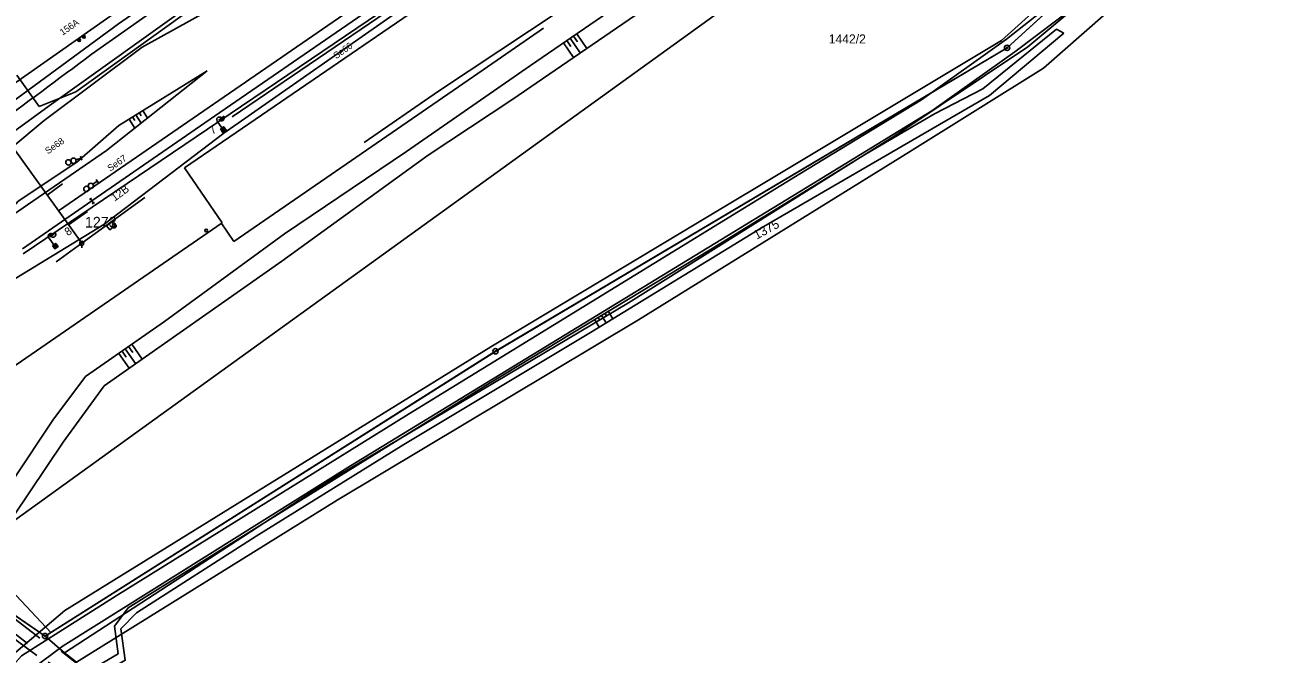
# Model space of a CAD drawing. Extents: x -469926 to -462499, y -1098642 to -1092733.
# Drawn here: x -466654.5 to -466422.2, y -1096366.2 to -1096248.2 of the extents above; entities that cross this region are included whole.
import ezdxf

# ---------------------------------------------------------------- set-up
doc = ezdxf.new("R2010")
doc.units = 0
for name, color, linetype in [('Vrstva 1', 7, 'Continuous'), ('Vrstva 10', 7, 'Continuous'), ('Vrstva 11', 7, 'Continuous'), ('Vrstva 12', 7, 'Continuous'), ('Vrstva 13', 7, 'Continuous'), ('Vrstva 14', 7, 'Continuous'), ('Vrstva 16', 7, 'Continuous'), ('Vrstva 17', 7, 'Continuous'), ('Vrstva 18', 7, 'Continuous'), ('Vrstva 24', 7, 'Continuous'), ('Vrstva 25', 7, 'Continuous'), ('Vrstva 44', 7, 'Continuous'), ('Vrstva 46', 7, 'Continuous'), ('Vrstva 48', 7, 'Continuous'), ('Vrstva 50', 7, 'Continuous'), ('Vrstva 51', 7, 'Continuous'), ('Vrstva 58', 7, 'Continuous'), ('Vrstva 6', 7, 'Continuous'), ('Vrstva 62', 7, 'Continuous'), ('Vrstva 7', 7, 'Continuous')]:
    doc.layers.add(name, color=color, linetype=linetype)

msp = doc.modelspace()

# ---------------------------------------------------------------- linework, layer by layer
at = {"layer": 'Vrstva 1'}
for p, q in [((-466664.14, -1096346.69), (-466358.35, -1096125.99)), ((-466404.88, -1096192.96), (-466470.37, -1096252.54)), ((-466449.84, -1096238.46), (-466466.47, -1096252.32)), ((-466463.54, -1096256.37), (-466447.26, -1096242.03)), ((-466470.37, -1096252.54), (-466566.25, -1096309.42)), ((-466466.47, -1096252.32), (-466491, -1096268.8)), ((-466488.66, -1096272.04), (-466463.54, -1096256.37)), ((-466491, -1096268.8), (-466541.3, -1096300.31)), ((-466539.45, -1096303.51), (-466488.66, -1096272.04)), ((-466541.3, -1096300.31), (-466597.89, -1096333.94)), ((-466595.94, -1096337.31), (-466539.45, -1096303.51)), ((-466566.25, -1096309.42), (-466649.63, -1096362.14)), ((-466597.89, -1096333.94), (-466647.06, -1096365.98)), ((-466644.8, -1096367.68), (-466595.94, -1096337.31)), ((-466649.63, -1096362.14), (-466664.14, -1096346.69)), ((-466650.69, -1096362.81), (-466671.59, -1096348.48)), ((-466649.63, -1096362.14), (-466650.69, -1096362.81)), ((-466647.06, -1096365.98), (-466650.69, -1096362.81)), ((-466644.8, -1096367.68), (-466647.06, -1096365.98))]:
    msp.add_line(p, q, dxfattribs=at)
for points in [[(-466642.03, -1096253.79), (-466617.64, -1096236.56), (-466594.77, -1096220.74), (-466588.76, -1096216.58), (-466567.67, -1096202.11), (-466555.65, -1096193.85), (-466544.25, -1096186.02), (-466519.18, -1096168.8), (-466512.38, -1096164.12), (-466497.19, -1096153.7), (-466470.68, -1096135.51), (-466445.6, -1096118.28), (-466418.38, -1096099.58), (-466393.01, -1096082.16), (-466363.69, -1096061.97), (-466337.95, -1096044.26), (-466319.7, -1096031.69), (-466273.68, -1096000.02), (-466244.38, -1095979.84), (-466229.08, -1095969.37), (-466210.14, -1095956.35), (-466188.73, -1095941.65)], [(-466654.92, -1096290.24), (-466641.91, -1096281.24), (-466618.93, -1096265.37), (-466593.14, -1096247.59), (-466544.71, -1096214.25), (-466520.52, -1096197.6), (-466496.72, -1096181.22), (-466475.84, -1096166.87), (-466451.26, -1096149.96), (-466419.89, -1096128.42), (-466395.45, -1096111.58), (-466367.86, -1096092.62), (-466339.3, -1096072.94), (-466310.33, -1096053.03), (-466285.91, -1096036.22), (-466253.67, -1096014.05), (-466229.58, -1095997.45), (-466200.77, -1095977.65), (-466186.05, -1095967.51)]]:
    msp.add_lwpolyline(points, dxfattribs=at)
msp.add_arc((-468444.28, -1093838.64), 3013.48, 306.29062, 306.73133, dxfattribs=at)
at = {"layer": 'Vrstva 10'}
msp.add_lwpolyline([(-466000, -1096005.55), (-466098.34, -1096031.49), (-466144.77, -1096044.92), (-466168.69, -1096048.68), (-466215.3, -1096059.17), (-466266.71, -1096076.01), (-466302.87, -1096101.62), (-466353.4, -1096142.82), (-466404.87, -1096192.96), (-466470.35, -1096252.52), (-466566.28, -1096309.44), (-466650.69, -1096362.8), (-466671.58, -1096348.49), (-466672.78, -1096349.74), (-466675.63, -1096352.9), (-466657.4, -1096366.97), (-466646.9, -1096375.84), (-466617.9, -1096393.84), (-466851.72, -1096546), (-466853.56, -1096558.72)], dxfattribs=at)
at = {"layer": 'Vrstva 11'}
for p, q in [((-466644.52, -1096251.17), (-466644.19, -1096250.85)), ((-466644.39, -1096251.31), (-466644.06, -1096250.98)), ((-466643.64, -1096250.55), (-466643.32, -1096250.23)), ((-466643.51, -1096250.69), (-466643.18, -1096250.36))]:
    msp.add_line(p, q, dxfattribs=at)
for centre in [(-466644.29, -1096251.08), (-466643.41, -1096250.46)]:
    msp.add_circle(centre, 0.25, dxfattribs=at)
at = {"layer": 'Vrstva 12'}
msp.add_lwpolyline([(-466639.17, -1096285.93), (-466638.21, -1096285.21), (-466637.6, -1096285.93), (-466638.54, -1096286.68)], close=True, dxfattribs=at)
at = {"layer": 'Vrstva 13'}
msp.add_line((-466652.26, -1096366.44), (-466673.61, -1096350.68), dxfattribs=at)
msp.add_line((-466652.26, -1096366.44), (-466673.61, -1096350.68), dxfattribs=at)
for points in [[(-466373.85, -1096231.22), (-466367.66, -1096216.39), (-466360.93, -1096195.74), (-466356.73, -1096179.97), (-466350.53, -1096165.76), (-466344.15, -1096151.67), (-466337.31, -1096141.24), (-466328.5, -1096130.69), (-466336.82, -1096135.76), (-466348.22, -1096144.87), (-466377.52, -1096173.78), (-466416.5, -1096209.74), (-466444.8, -1096235.05), (-466468.93, -1096253.28)], [(-466470.48, -1096250.91), (-466446.62, -1096232.06), (-466418.94, -1096208.02), (-466380.97, -1096173.05), (-466350.93, -1096142.62), (-466356.25, -1096141.16), (-466359.57, -1096141.05)], [(-466700, -1096433.09), (-466682.8, -1096421.15), (-466666.96, -1096406.05), (-466662.31, -1096398.14), (-466660.53, -1096388.68), (-466661.02, -1096379.44), (-466659.5, -1096371.36), (-466655.14, -1096366.53), (-466637.39, -1096355.26), (-466582.58, -1096321.2), (-466509.18, -1096276.13), (-466486.38, -1096262.3), (-466470.48, -1096250.91)], [(-466468.93, -1096253.28), (-466484.49, -1096264.33), (-466508.15, -1096278.85), (-466593.43, -1096330.92), (-466647.32, -1096364.62), (-466654.82, -1096370.23), (-466657.64, -1096376.4), (-466657.79, -1096383.92), (-466657.96, -1096393.58), (-466660.3, -1096402.69), (-466668.71, -1096412.27), (-466679.77, -1096422.53), (-466700, -1096436.32)]]:
    msp.add_lwpolyline(points, dxfattribs=at)
at = {"layer": 'Vrstva 14'}
msp.add_circle((-466620.48, -1096286.78), 0.25, dxfattribs=at)
at = {"layer": 'Vrstva 16'}
for p, q in [((-466637.75, -1096285.93), (-466637.7, -1096285.93)), ((-466643.82, -1096289.55), (-466643.82, -1096290.05))]:
    msp.add_line(p, q, dxfattribs=at)
for centre in [(-466637.73, -1096285.93), (-466643.82, -1096289.17)]:
    msp.add_circle(centre, 0.378, dxfattribs=at)
at = {"layer": 'Vrstva 18'}
for p, q in [((-466642.39, -1096280.96), (-466641.97, -1096280.69)), ((-466642.18, -1096280.82), (-466641.64, -1096281.67)), ((-466641.85, -1096281.8), (-466641.43, -1096281.53))]:
    msp.add_line(p, q, dxfattribs=at)
at = {"layer": 'Vrstva 24'}
for p, q in [((-466644.9, -1096273.54), (-466643.95, -1096273.22)), ((-466644.07, -1096272.87), (-466643.83, -1096273.58)), ((-466641.12, -1096277.23), (-466640.69, -1096277.84)), ((-466641.72, -1096278.12), (-466640.9, -1096277.54))]:
    msp.add_line(p, q, dxfattribs=at)
for centre, radius in [((-466470.37, -1096252.54), 0.5), ((-466470.37, -1096252.54), 0.1), ((-466646.32, -1096274.01), 0.5), ((-466645.37, -1096273.7), 0.5), ((-466642.94, -1096278.99), 0.5), ((-466642.12, -1096278.41), 0.5), ((-466566.25, -1096309.42), 0.5), ((-466566.25, -1096309.42), 0.1), ((-466650.69, -1096362.81), 0.5), ((-466650.69, -1096362.81), 0.1)]:
    msp.add_circle(centre, radius, dxfattribs=at)
at = {"layer": 'Vrstva 44'}
for p, q in [((-466536, -1096205.78), (-466648.17, -1096283.11)), ((-466624.57, -1096275.02), (-466534.86, -1096213.62)), ((-466663.73, -1096264.34), (-466597.05, -1096217.45)), ((-466557.25, -1096248.82), (-466570.36, -1096257.94)), ((-466570.36, -1096257.94), (-466615.28, -1096288.84)), ((-466662.35, -1096263.37), (-466643.82, -1096289.17)), ((-466617.5, -1096285.36), (-466624.57, -1096275.02)), ((-466647.42, -1096278.05), (-466650.3, -1096280.14)), ((-466643.82, -1096289.17), (-466632.01, -1096280.57)), ((-466642.77, -1096283.24), (-466646.28, -1096285.74)), ((-466702.95, -1096344.23), (-466617.5, -1096285.36)), ((-466617.68, -1096285.35), (-466615.28, -1096288.84)), ((-466643.82, -1096289.17), (-466648.59, -1096292.64))]:
    msp.add_line(p, q, dxfattribs=at)
at = {"layer": 'Vrstva 46'}
for p, q in [((-466617.21, -1096268.54), (-466582.13, -1096244.04)), ((-466639.69, -1096285.65), (-466617.21, -1096268.54)), ((-466673.6, -1096306.37), (-466639.69, -1096285.65))]:
    msp.add_line(p, q, dxfattribs=at)
at = {"layer": 'Vrstva 48'}
for points in [[(-466553.52, -1096251.59), (-466551.63, -1096254.34)], [(-466552.9, -1096251.17), (-466552.14, -1096252.27)], [(-466552.28, -1096250.74), (-466550.39, -1096253.49)], [(-466551.66, -1096250.32), (-466550.91, -1096251.42)], [(-466551.04, -1096249.89), (-466549.15, -1096252.65)], [(-466634.29, -1096265.49), (-466633.89, -1096266.14)], [(-466633.66, -1096265.09), (-466632.7, -1096266.65)], [(-466633.02, -1096264.7), (-466632.65, -1096265.29)], [(-466632.38, -1096264.31), (-466631.51, -1096265.71)], [(-466634.93, -1096265.88), (-466633.88, -1096267.58)], [(-466546.37, -1096302.72), (-466545.53, -1096304.11)], [(-466545.73, -1096302.33), (-466545.4, -1096302.89)], [(-466545.09, -1096301.95), (-466544.25, -1096303.32)], [(-466547.66, -1096303.5), (-466546.81, -1096304.89)], [(-466547.01, -1096303.11), (-466546.68, -1096303.67)], [(-466636.89, -1096309.81), (-466634.94, -1096312.6)], [(-466636.27, -1096309.38), (-466635.49, -1096310.5)], [(-466635.66, -1096308.96), (-466633.72, -1096311.74)], [(-466635.04, -1096308.53), (-466634.26, -1096309.64)], [(-466634.42, -1096308.1), (-466632.49, -1096310.88)]]:
    msp.add_lwpolyline(points, dxfattribs=at)
at = {"layer": 'Vrstva 50'}
for p, q in [((-466644.91, -1096260.76), (-466564.22, -1096202.75)), ((-466655.99, -1096257.63), (-466651.83, -1096263.54)), ((-466651.83, -1096263.54), (-466644.91, -1096260.76))]:
    msp.add_line(p, q, dxfattribs=at)
at = {"layer": 'Vrstva 51'}
msp.add_line((-466654.82, -1096291.14), (-466402.71, -1096120.58), dxfattribs=at)
at = {"layer": 'Vrstva 58'}
msp.add_lwpolyline([(-467228.65, -1096727.98), (-467203.72, -1096744.02), (-467183.73, -1096749.88), (-467175.02, -1096748.65), (-467161.6, -1096742.85), (-467144.51, -1096733.78), (-466929.38, -1096586.44), (-466800.01, -1096499.99), (-466700, -1096431), (-466677.08, -1096413.01), (-466668.01, -1096404.48), (-466663.03, -1096394.04), (-466661.22, -1096370.05), (-466647, -1096358), (-466567.13, -1096308.58), (-466471.4, -1096251.16), (-466405.86, -1096192.03), (-466383.44, -1096171.79)], dxfattribs=at)
at = {"layer": 'Vrstva 6'}
for p, q in [((-466618.15, -1096266.1), (-466617.09, -1096265.34)), ((-466617.41, -1096267.72), (-466618.43, -1096266.3)), ((-466617.42, -1096268.12), (-466617.35, -1096267.69)), ((-466617.24, -1096268.17), (-466617.16, -1096267.7)), ((-466648.96, -1096289.54), (-466650.01, -1096288.15)), ((-466649.73, -1096287.94), (-466648.69, -1096287.15)), ((-466648.95, -1096289.95), (-466648.89, -1096289.51)), ((-466648.77, -1096289.99), (-466648.7, -1096289.52))]:
    msp.add_line(p, q, dxfattribs=at)
for points in [[(-466617.83, -1096267.75), (-466617.19, -1096267.32), (-466616.75, -1096267.96), (-466617.4, -1096268.39)], [(-466649.28, -1096289.62), (-466648.68, -1096289.2), (-466648.25, -1096289.77), (-466648.89, -1096290.19)]]:
    msp.add_lwpolyline(points, close=True, dxfattribs=at)
for centre in [(-466617.27, -1096267.93), (-466617.27, -1096267.93), (-466648.81, -1096289.74), (-466648.81, -1096289.74)]:
    msp.add_circle(centre, 0.25, dxfattribs=at)
for centre, start, end in [((-466618.02, -1096266.01), 35.5937, 215.5937), ((-466617.61, -1096265.72), 214.8911, 36.2962), ((-466649.61, -1096287.84), 36.9137, 216.9137), ((-466649.2, -1096287.55), 216.2112, 37.6163)]:
    msp.add_arc(centre, 0.5, start, end, dxfattribs=at)
at = {"layer": 'Vrstva 62'}
for points in [[(-466615.6, -1096265.47), (-466583.43, -1096243.6), (-466541.63, -1096214.96), (-466495.34, -1096183.48), (-466451.83, -1096153.21), (-466395.24, -1096113.75), (-466338.99, -1096074.99), (-466284.5, -1096037.79), (-466252.35, -1096015.91), (-466228.8, -1095999.28), (-466166.33, -1095956.56), (-466074.59, -1095893.48)], [(-466681.99, -1096281.76), (-466661.3, -1096265.9), (-466636.93, -1096248.01), (-466586.97, -1096213.44), (-466544.14, -1096184), (-466498.15, -1096152.33), (-466446.33, -1096116.84), (-466393.88, -1096081.01), (-466339.22, -1096043.34), (-466296.16, -1096013.66), (-466251.05, -1095982.55), (-466210.37, -1095954.49), (-466144, -1095909.4), (-466133.31, -1095901.17)], [(-466590.9, -1096270.29), (-466576.97, -1096260.64), (-466531.3, -1096230.34), (-466507.38, -1096215.94), (-466486.81, -1096203.2), (-466439.03, -1096170.67), (-466383.31, -1096132.72), (-466343.43, -1096107.71), (-466321.75, -1096095.4), (-466303.48, -1096086.34), (-466257.38, -1096067.18), (-466215.98, -1096054.79), (-466148.96, -1096038.75), (-466083.26, -1096022.03)], [(-466505.1, -1096217.75), (-466535.09, -1096238.94), (-466559.71, -1096255.84), (-466582.95, -1096271.95), (-466605.84, -1096287.41), (-466628.29, -1096303.83), (-466643.1, -1096314.14), (-466649.22, -1096322.34), (-466656.68, -1096333.5), (-466667.94, -1096344.79), (-466659.88, -1096345.11), (-466647.28, -1096326.48), (-466639.61, -1096315.87), (-466606.31, -1096292.53), (-466578.88, -1096272.66), (-466563.19, -1096262.27), (-466527.32, -1096237.68), (-466502.73, -1096225.6)], [(-466647.65, -1096365.64), (-466642.72, -1096369.49), (-466637.02, -1096366.13), (-466637.68, -1096360.97), (-466635.1, -1096357.54), (-466608.48, -1096340.92), (-466567.23, -1096315.34), (-466526.15, -1096290.48), (-466496.77, -1096272.38), (-466483.97, -1096264.92), (-466474.89, -1096260.2), (-466461.12, -1096249.05)], [(-466461.12, -1096249.05), (-466459.72, -1096249.76)], [(-466459.72, -1096249.76), (-466473.65, -1096261.49), (-466483.01, -1096266.88), (-466516.41, -1096286.27), (-466548.46, -1096305.9), (-466583.42, -1096326.9), (-466611.14, -1096344.05), (-466633.56, -1096358.46), (-466636.47, -1096361.43), (-466635.66, -1096367.33), (-466643.08, -1096371.79), (-466650.1, -1096367.67)], [(-466700, -1096345.85), (-466689.6, -1096336.34), (-466678.14, -1096328.86), (-466677.49, -1096333.58), (-466682.57, -1096338.69), (-466693.72, -1096343.96), (-466680.87, -1096343.35), (-466672.88, -1096345.8), (-466659.58, -1096357.15), (-466651.69, -1096363.19)], [(-466653.99, -1096364.18), (-466667.97, -1096353.33), (-466678.08, -1096347.63), (-466687.23, -1096347.36), (-466696.15, -1096349.59), (-466700, -1096351.37)]]:
    msp.add_lwpolyline(points, dxfattribs=at)
for points in [[(-466546.99, -1096190.64), (-466567.12, -1096205.74), (-466589.08, -1096221.28), (-466606.59, -1096234.26), (-466617.27, -1096243.98), (-466632.49, -1096252.42), (-466650.85, -1096266.17), (-466663.04, -1096276.26), (-466673.27, -1096280.41), (-466649.93, -1096263.42), (-466621.66, -1096243.14), (-466597.66, -1096225.87), (-466564.38, -1096202.22)], [(-466620.32, -1096256.85), (-466636.85, -1096267.07), (-466644.75, -1096273.99), (-466655.73, -1096281.28), (-466659.89, -1096285.94), (-466639.2, -1096271.79)]]:
    msp.add_lwpolyline(points, close=True, dxfattribs=at)

# ---------------------------------------------------------------- texts
at = {"layer": 'Vrstva 11'}
msp.add_text('156A', height=1.25, rotation=34.5693, dxfattribs=at).set_placement((-466647.41, -1096250.27))
at = {"layer": 'Vrstva 13'}
msp.add_text('12B', height=1.5, rotation=36.0337, dxfattribs=at).set_placement((-466637.67, -1096281.39))
at = {"layer": 'Vrstva 17'}
msp.add_text('1273', height=1.998, dxfattribs=at).set_placement((-466643.22, -1096286.22))
at = {"layer": 'Vrstva 25'}
for s, p in [('Se66', (-466596.12, -1096254.68)), ('Se68', (-466650.15, -1096272.53)), ('Se67', (-466638.46, -1096275.77))]:
    msp.add_text(s, height=1.25, rotation=35.1729, dxfattribs=at).set_placement(p)
at = {"layer": 'Vrstva 50'}
msp.add_text('1442/2', height=1.7, dxfattribs=at).set_placement((-466503.79, -1096251.72))
msp.add_text('1375', height=1.7, rotation=28.818, dxfattribs=at).set_placement((-466517.3, -1096288.52))
at = {"layer": 'Vrstva 7'}
for s, p in [('7', (-466619.33, -1096268.85)), ('8', (-466646.44, -1096287.86))]:
    msp.add_text(s, height=1.5, rotation=32.9295, dxfattribs=at).set_placement(p)

doc.saveas('drawing.dxf')
